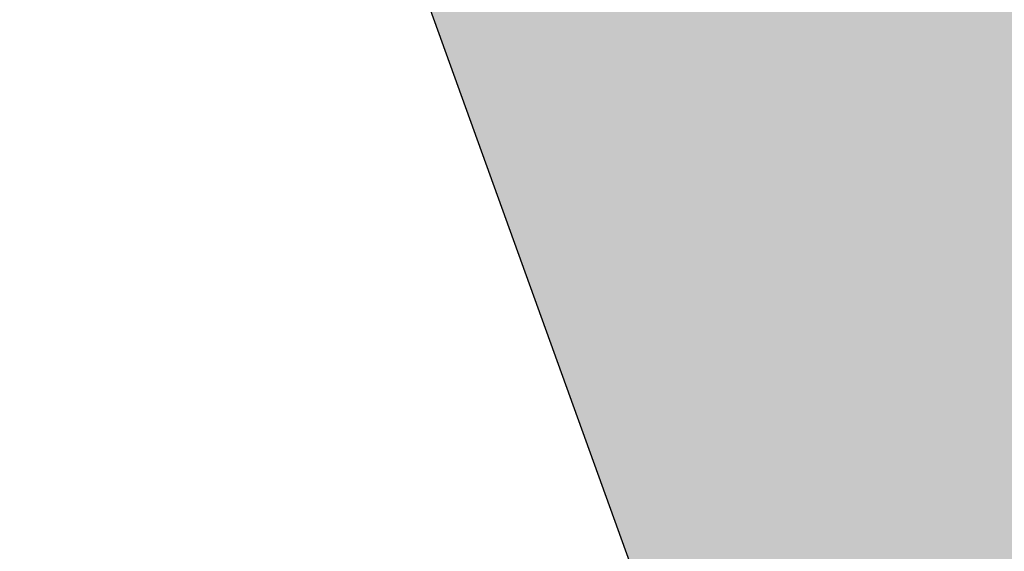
# Model space of a CAD drawing. Header units: millimetres. Extents: x -767 to 1132, y -388 to 938.
# Tile 532 of 656: x -691.42 to -680.17, y 338.66 to 344.73. Entities that reach past the tile are written whole.
import ezdxf

# ---------------------------------------------------------------- set-up
doc = ezdxf.new("R2010")
doc.units = ezdxf.units.MM
doc.header["$LTSCALE"] = 0.5
doc.layers.add('BPR-LS_COL_Grün', color=255, linetype='Continuous', lineweight=25)
doc.layers.add('LPB_-_LPB_SRF_PROM', color=255, linetype='Continuous', lineweight=13)

# ---------------------------------------------------------------- blocks, each defined once
blk = doc.blocks.new('S_Grünflächen (2D)')
at = {"layer": 'BPR-LS_COL_Grün', "linetype": 'Continuous', "lineweight": 0}
h = blk.add_hatch(color=9, dxfattribs=at)
edge = h.paths.add_edge_path()
edge.add_line((-412.135, 27.332), (-413.233, 25.358))
edge.add_line((-413.233, 25.358), (-413.367, 24.917))
edge.add_line((-413.367, 24.917), (-413.424, 24.014))
edge.add_line((-413.424, 24.014), (-399.52, -15.297))
edge.add_line((-399.52, -15.297), (-375.897, -80.765))
edge.add_line((-375.897, -80.765), (-347.813, -159.082))
edge.add_line((-347.813, -159.082), (-343.292, -171.382))
edge.add_line((-343.292, -171.382), (-328.728, -211.528))
edge.add_arc((-348.852, -177.71), 39.352, 300.7569, 301.3975)
edge.add_arc((-333.04, -203.618), 9, 301.3975, 379.9175)
edge.add_line((-324.578, -200.552), (-349.67, -131.326))
edge.add_line((-349.67, -131.326), (-349.673, -131.319))
edge.add_line((-349.673, -131.319), (-351.776, -125.49))
edge.add_line((-351.776, -125.49), (-389.229, -22.126))
edge.add_arc((-188.97, 50.436), 213, 197.73354, 199.91753, ccw=False)
edge.add_arc((-1153.835, -258.114), 800, 17.73354, 19.039978)
edge.add_line((-397.603, 2.868), (-397.603, 2.868))
edge.add_arc((-364.102, 16.958), 36.343, 198.9196, 202.812, ccw=False)
edge.add_line((-398.482, 5.174), (-398.482, 5.174))
edge.add_line((-398.482, 5.174), (-399.895, 9.125))
edge.add_line((-399.895, 9.125), (-399.895, 9.125))
edge.add_arc((-470.74, -22.144), 77.439, 23.81579, 34.55228)
edge.add_line((-406.961, 21.776), (-406.961, 21.776))
edge.add_line((-406.961, 21.776), (-406.961, 21.776))
edge.add_arc((-386.508, 35.86), 24.833, 198.8536, 214.5523, ccw=False)
edge.add_line((-410.009, 27.835), (-410.009, 27.835))
edge.add_arc((-410.725, 26.119), 1.86, 67.3435, 139.282)
at = {"layer": 'BPR-LS_COL_Grün', "elevation": 35.7, "flags": 128}
blk.add_lwpolyline([(-413.424, 24.014), (-399.52, -15.297), (-375.897, -80.765), (-347.813, -159.082), (-343.292, -171.382), (-328.728, -211.528, 0.002795), (-328.351, -211.301, 0.356674), (-324.578, -200.552), (-349.67, -131.326), (-349.673, -131.319), (-351.776, -125.49), (-389.229, -22.126, -0.00953), (-391.849, -14.442, 0.0057), (-397.603, 2.868), (-397.603, 2.868, -0.016985), (-398.482, 5.174), (-398.482, 5.174), (-399.895, 9.125), (-399.895, 9.125, 0.046881), (-406.961, 21.776)], format="xyb", dxfattribs=at)

msp = doc.modelspace()

# ---------------------------------------------------------------- block references
at = {"layer": 'LPB_-_LPB_SRF_PROM', "color": 7}
msp.add_blockref('S_Grünflächen (2D)', (-291.512, 372.072, 14.1), dxfattribs=at)

doc.saveas('drawing.dxf')
